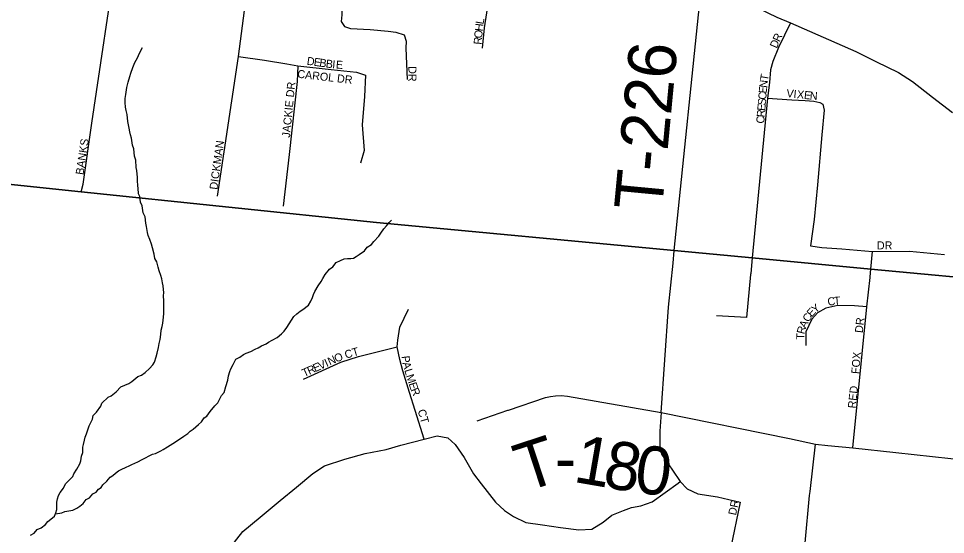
# Model space of a CAD drawing. Extents: x 1310247 to 1664935, y 235267 to 584339.
# Drawn here: x 1462894 to 1468683, y 387159 to 390378 of the extents above; entities that cross this region are included whole.
import ezdxf

# ---------------------------------------------------------------- set-up
doc = ezdxf.new("R2010")
doc.units = 0
for name, color, linetype in [('GM_X_Minor_River', 7, 'Continuous'), ('GM_X_State_Route', 7, 'Continuous'), ('GM_X_Township', 7, 'Continuous'), ('GM_X_Township_Road', 7, 'Continuous'), ('GM_X_Township_Road_Text', 7, 'Continuous'), ('GM_X_Township_Subdivision', 7, 'Continuous'), ('GM_X_Township_Subdivision_Text', 7, 'Continuous')]:
    doc.layers.add(name, color=color, linetype=linetype)

msp = doc.modelspace()

# ---------------------------------------------------------------- linework, layer by layer
at = {"layer": 'GM_X_Minor_River'}
for points in [[(1463637.9, 389366.7), (1463636.2, 389386.8), (1463632.9, 389429), (1463629.2, 389449.1), (1463626, 389493.3), (1463618.4, 389519.6), (1463615.1, 389563.8), (1463605.5, 389588), (1463600.2, 389632.3), (1463592.5, 389652.5), (1463588.8, 389670.6), (1463585.1, 389692.8), (1463577.8, 389735), (1463572.5, 389779.3), (1463566.9, 389803.5), (1463561.3, 389825.6), (1463559.7, 389853.8), (1463560.2, 389877.8), (1463564.6, 389903.8), (1463571.4, 389947.9), (1463575.6, 389963.9), (1463577.9, 389979.9), (1463588.6, 390015.8), (1463594.9, 390037.8), (1463607.6, 390071.7), (1463620.1, 390103.6), (1463636.7, 390133.4), (1463649.2, 390161.3), (1463667.9, 390197.1)], [(1462968.4, 387154.2), (1462992.8, 387167.8), (1463011.2, 387189.6), (1463035.4, 387199.2), (1463061.9, 387220.8), (1463078.3, 387240.6), (1463096.6, 387254.4), (1463119, 387272), (1463127.4, 387294), (1463133.7, 387314), (1463134.5, 387360.1), (1463136.8, 387380.1), (1463143.2, 387402.1), (1463153.6, 387420), (1463174.1, 387447.8), (1463186.6, 387473.6), (1463204.9, 387491.4), (1463233.5, 387521), (1463239.8, 387537), (1463258.4, 387566.7), (1463277, 387598.5), (1463283.4, 387618.5), (1463287.9, 387646.5), (1463296.3, 387670.5), (1463296.8, 387702.6), (1463299.1, 387720.6), (1463305.6, 387746.6), (1463309.9, 387766.6), (1463318.3, 387786.5), (1463335.2, 387836.4), (1463356, 387878.2), (1463360.4, 387900.2), (1463380.8, 387921.9), (1463407.5, 387959.6), (1463413.8, 387977.6), (1463454.6, 388015), (1463472.8, 388022.7), (1463503.4, 388048.3), (1463534, 388079.8), (1463582.5, 388101.1), (1463600.8, 388112.8), (1463639.5, 388144.3), (1463661.7, 388151.9), (1463684.1, 388169.6), (1463712.6, 388195.2), (1463733, 388216.9), (1463743.3, 388232.8), (1463753.9, 388266.7), (1463760.4, 388290.7), (1463769, 388324.7), (1463773.4, 388350.7), (1463777.8, 388374.7), (1463782.4, 388406.7), (1463784.8, 388432.8), (1463791.2, 388456.8), (1463795.6, 388476.8), (1463797.9, 388494.8), (1463800.3, 388514.8), (1463802.6, 388536.8), (1463801.1, 388563), (1463802, 388617.1), (1463800.5, 388647.3), (1463800.8, 388669.4), (1463799.1, 388687.5), (1463797.5, 388709.6), (1463793.8, 388727.7), (1463788.2, 388753.9), (1463782.5, 388774.1), (1463773, 388804.3), (1463767.3, 388826.5), (1463757.8, 388858.8), (1463746.2, 388881.1), (1463740.6, 388907.3), (1463731.2, 388947.6), (1463725.6, 388969.8), (1463714, 388998.1), (1463704.4, 389024.3), (1463700.7, 389042.5), (1463693.3, 389080.7), (1463689.6, 389100.8), (1463684.3, 389141.1), (1463672.7, 389165.4), (1463665.4, 389209.7), (1463655.7, 389231.9), (1463652.3, 389268.1), (1463644.5, 389284.3), (1463641.1, 389318.5), (1463639.4, 389334.5), (1463637.9, 389366.7)], [(1465192.9, 389084.6), (1465209.3, 389104.4), (1465223.6, 389120.2)], [(1463125.2, 387288.3), (1463165.5, 387293.3), (1463183.7, 387301), (1463234, 387310.2), (1463258.3, 387321.8), (1463276.6, 387335.5), (1463296.9, 387351.2), (1463317.5, 387377), (1463337.7, 387386.7), (1463358.2, 387412.4), (1463378.4, 387422.1), (1463392.8, 387441.9), (1463411, 387451.6), (1463421.3, 387467.5), (1463445.8, 387491.2), (1463466.3, 387516.9), (1463482.6, 387526.7), (1463498.9, 387540.5), (1463519.2, 387556.2), (1463535.4, 387563.9), (1463565.8, 387579.4), (1463586, 387587.1), (1463602.1, 387594.9), (1463620.3, 387602.6), (1463638.6, 387612.3), (1463666.9, 387625.9), (1463687.2, 387637.5), (1463709.4, 387649.2), (1463731.7, 387658.8), (1463749.8, 387664.5), (1463782.2, 387680), (1463798.4, 387687.8), (1463824.8, 387705.4), (1463857.3, 387726.9), (1463906, 387758.2), (1463926.3, 387771.9), (1463950.7, 387789.5), (1463967, 387803.3), (1463985.2, 387815), (1464017.8, 387844.6), (1464036.2, 387862.3), (1464052.7, 387886.1), (1464070.9, 387897.8), (1464091.5, 387925.6), (1464120.2, 387961.2), (1464138.5, 387979), (1464161.4, 388026.7), (1464177.8, 388044.5), (1464188.5, 388082.5), (1464201.1, 388120.4), (1464205.6, 388148.4), (1464214.1, 388176.4), (1464220.4, 388192.3), (1464234.9, 388218.2), (1464251.5, 388252), (1464275.8, 388265.6), (1464298.2, 388281.3), (1464316.4, 388289), (1464344.7, 388300.6), (1464373, 388314.1), (1464391.2, 388323.8), (1464411.5, 388335.5), (1464439.8, 388349.1), (1464456.1, 388358.8), (1464478.3, 388370.5), (1464508.7, 388388), (1464537.2, 388409.6), (1464553.6, 388427.4), (1464570, 388449.2), (1464584.4, 388473), (1464613.3, 388518.7), (1464631.6, 388534.4), (1464652, 388552.1), (1464670.2, 388561.8), (1464704.8, 388589.3), (1464719.3, 388615.2), (1464729.7, 388637.1), (1464736, 388655), (1464744.4, 388675), (1464765.1, 388710.7), (1464783.6, 388736.5), (1464793.9, 388756.4), (1464808.4, 388780.2), (1464837.1, 388813.8), (1464857.4, 388829.5), (1464877.9, 388855.3), (1464904.2, 388868.9), (1464928.5, 388878.5), (1464948.6, 388880.1), (1464968.6, 388879.8), (1464986.8, 388883.5), (1465003, 388893.2), (1465021.3, 388905), (1465053.8, 388928.5), (1465072.2, 388952.2), (1465098.6, 388967.8), (1465112.9, 388985.7), (1465143.6, 389019.2), (1465156, 389039.1), (1465174.5, 389064.9), (1465192.9, 389084.6)]]:
    msp.add_lwpolyline(points, dxfattribs=at)
at = {"layer": 'GM_X_State_Route'}
msp.add_lwpolyline([(1466222.1, 391077.3), (1466316.5, 391022.2), (1466403.9, 390972.3), (1466489.4, 390927.8), (1466557.6, 390894.4), (1466665.5, 390836.4), (1466794.9, 390777.2), (1467043.8, 390661.3), (1467162.3, 390604.5), (1467232.7, 390577.3), (1467303.1, 390546.5), (1467456.9, 390468.6), (1467628.9, 390386.9), (1467715.2, 390349.9), (1468123, 390171.9), (1468248, 390109.4), (1468388.7, 390040.7), (1468476.2, 389984.4), (1468601.2, 389887.5), (1468726.2, 389790.6)], dxfattribs=at)
at = {"layer": 'GM_X_Township'}
for points in [[(1469108.8, 388730.1), (1468217, 388814.3), (1467476, 388884.4), (1466989.5, 388930.4), (1465130.1, 389106.1), (1463285.7, 389297.4), (1461599, 389472.4), (1457700.9, 389876.7), (1457558.4, 389891.5), (1457547.9, 389892.5), (1457515, 389896), (1457076.9, 389941.4), (1455486, 390106.4), (1453121.7, 390351.6), (1453275.9, 391587.6), (1453354.5, 392217.3), (1453506.1, 393433.1), (1453769.5, 395544.2), (1454072.9, 397836.5)], [(1451682.2, 379093.4), (1452162.4, 382944.4), (1452825.6, 387979.7), (1452941.9, 388909.9), (1453121.7, 390351.6), (1455486, 390106.4), (1457076.9, 389941.4), (1457515, 389896), (1457547.9, 389892.5), (1457558.4, 389891.5), (1457700.9, 389876.7), (1461599, 389472.4), (1463285.7, 389297.4), (1465130.1, 389106.1), (1466989.5, 388930.4), (1467476, 388884.4), (1468217, 388814.3), (1469108.8, 388730.1)]]:
    msp.add_lwpolyline(points, dxfattribs=at)
at = {"layer": 'GM_X_Township_Road'}
for points in [[(1466981.3, 388850.6), (1466989.5, 388930.4), (1467162.3, 390604.5)], [(1466908.2, 387920.1), (1466953, 388576.1), (1466981.3, 388850.6)], [(1465953.7, 387934.5), (1466185, 388013.3), (1466217.2, 388020.5), (1466247.3, 388023.7), (1466283.4, 388026.7), (1466323.3, 388021.6), (1466908.2, 387920.1)], [(1465758.8, 387868.3), (1465950.3, 387933.4), (1465953.7, 387934.5)], [(1466908.2, 387920.1), (1467709.4, 387756.6), (1467871.9, 387722.7), (1467948.2, 387714.2), (1468104.2, 387699.8), (1468372.4, 387670.5), (1468830.5, 387619.6), (1468949.5, 387606.3), (1469178.4, 387585), (1469370.9, 387564.1), (1469472.5, 387553.3)], [(1467806.2, 387100.3), (1467806.7, 387107.3), (1467834.6, 387402), (1467836.9, 387426.2), (1467871.9, 387722.7)]]:
    msp.add_lwpolyline(points, dxfattribs=at)
at = {"layer": 'GM_X_Township_Subdivision'}
for points in [[(1464136.7, 389269.5), (1464268.1, 390140.9), (1464330.4, 390621.9), (1464380.4, 391064.7), (1464515.2, 392058.8)], [(1465791.2, 390193.4), (1465804.4, 390319.6), (1465836.6, 390536), (1465887.8, 390846.4), (1465925, 390948.2), (1465945.7, 391002.6), (1466042, 391181.8)], [(1463380.7, 389921.4), (1463482.2, 390604.2), (1463487.5, 390668.2), (1463504.5, 390775.3), (1463535.9, 390772.6)], [(1463890.5, 390742.1), (1464330.4, 390621.9), (1464352.1, 390616.1), (1464469.9, 390584.3), (1464795.2, 390497.2), (1464848.3, 390482.2), (1464889.8, 390471.3), (1464914.3, 390453.6), (1464913, 390399.8), (1464909, 390359), (1464928.9, 390327.7), (1464967.2, 390316.1), (1465089.4, 390309.1), (1465203.3, 390299.5), (1465250.6, 390291.8), (1465301.8, 390275.2), (1465315.8, 390236.9), (1465312, 390192.1), (1465321, 389997.6)], [(1467715.2, 390349.9), (1467641.1, 390197.7), (1467603.7, 390110.5), (1467590.4, 390057.4), (1467583.2, 389979), (1467572.4, 389880.9), (1467476, 388884.4), (1467466.5, 388785.9)], [(1464268.1, 390140.9), (1464429.3, 390117), (1464569.6, 390096.1), (1464638.3, 390082.7), (1464633.8, 389984.1), (1464583.6, 389529.9), (1464546.7, 389206.3)], [(1464638.3, 390082.7), (1464845.8, 390060.2), (1465005.5, 390042.3), (1465060.7, 390024.4), (1465054.4, 389891.6), (1465040, 389714), (1465053.1, 389553.6), (1465029.5, 389476)], [(1463285.8, 389297.4), (1463298.5, 389344.1), (1463351.5, 389725.4), (1463380.7, 389921.4)], [(1467572.4, 389880.9), (1467722.4, 389871.4), (1467807.1, 389866.5), (1467860.3, 389861.5), (1467898.4, 389854), (1467916.7, 389842.4), (1467925, 389805), (1467910.9, 389653.1), (1467883.5, 389340.1), (1467861.9, 389124.3), (1467840.3, 388959.9), (1467911.7, 388948.3), (1468034.6, 388940), (1468227.2, 388925.1), (1468458, 388926.7), (1468677.1, 388905.1)], [(1468212.5, 388765.1), (1468217, 388814.3), (1468227.2, 388925.1)], [(1467466.5, 388785.9), (1467465.9, 388779.7), (1467440.3, 388511.9), (1467252.4, 388523.8)], [(1468104.2, 387699.8), (1468192.3, 388579.7), (1468212.2, 388762.3), (1468212.5, 388765.1)], [(1468192.3, 388579.7), (1468113.8, 388584.3), (1468009.7, 388586.4), (1467935, 388569.8), (1467883.5, 388541.5), (1467848.6, 388501.7), (1467810.5, 388422), (1467810.6, 388336.8)], [(1465427.6, 387754.3), (1465372.1, 387931.2), (1465336.2, 388045.4), (1465294.9, 388179.1), (1465276.1, 388249.7), (1465257.9, 388329.9), (1465262.2, 388370.3), (1465275.6, 388452.3), (1465329.6, 388563.8)], [(1464673.8, 388126.9), (1464906.8, 388233.3), (1465017.1, 388268.6), (1465257.9, 388329.9)], [(1466908.2, 387920.1), (1466898.9, 387804.2), (1466898.9, 387711), (1466909.5, 387658.9), (1466977.5, 387560.5), (1467026.8, 387488.6), (1467068.9, 387443.1), (1467136.9, 387411.4), (1467258.5, 387392.7), (1467401, 387359.4), (1467340.9, 387068.4), (1467302.5, 387032.6), (1467255.8, 386993.2), (1467213.1, 386977.7), (1467079.9, 386951.6), (1466956.6, 386925.5), (1466856.8, 386902.7), (1466825.1, 386895), (1466653.4, 386810)], [(1464205.3, 387063.3), (1464296, 387177.4), (1464404.1, 387267), (1464527.6, 387369.6), (1464630.2, 387454.6), (1464731.9, 387539), (1464805.7, 387587.2), (1464931, 387627.5), (1465059.7, 387663.4), (1465190.2, 387689.3), (1465282.4, 387716.3), (1465427.6, 387754.3), (1465507.8, 387773.5), (1465575.6, 387761), (1465621, 387720.1), (1465677.5, 387638.9), (1465735.8, 387537.5), (1465782.7, 387474.5), (1465871.8, 387360.9), (1465929.1, 387307.2), (1465984.5, 387270.7), (1466062.6, 387232.6), (1466166.6, 387218.7), (1466279.3, 387203.1), (1466393.7, 387187.5), (1466475.2, 387191), (1466544.8, 387234.8), (1466599.6, 387280), (1466672.8, 387307.2), (1466723.1, 387326.2), (1466780.3, 387336.6), (1466851.4, 387362.6), (1467014.2, 387478.9), (1467026.8, 387488.6)]]:
    msp.add_lwpolyline(points, dxfattribs=at)

# ---------------------------------------------------------------- texts
at = {"layer": 'GM_X_Township_Road_Text'}
for s, rotation, p in [('T-226', 84.59255, (1466911.5, 389171.8)), ('T', 18.18288, (1466054.3, 387421.1)), ('1', 350.18435, (1466352.4, 387488)), ('8', 350.24299, (1466534.9, 387456.4)), ('0', 352.95768, (1466732.3, 387422.8)), ('-', 359.81266, (1466242.5, 387487.2))]:
    msp.add_text(s, height=300, rotation=rotation, dxfattribs=at).set_placement(p)
at = {"layer": 'GM_X_Township_Subdivision_Text'}
for s, rotation, p in [('L', 81.13958, (1465797.8, 390339.5)), ('H', 83.25185, (1465792.7, 390296.3)), ('R', 85.18593, (1465785.7, 390213.4)), ('O', 85.18552, (1465789, 390252.9)), ('R', 65.14006, (1467646.3, 390228.4)), ('D', 67.12286, (1467629.4, 390188.2)), ('D', 351.90699, (1464692, 390089.9)), ('E', 351.90784, (1464735.6, 390083.8)), ('B', 351.91111, (1464770.4, 390078.8)), ('B', 352.84723, (1464810.5, 390073.1)), ('I', 355.33148, (1464852.1, 390067.9)), ('E', 356.09246, (1464874.7, 390066.1)), ('CAROL DR', 353.48064, (1464633.5, 390008.9)), ('DR', 270, (1465329.2, 390080.6)), ('T', 80.50173, (1467573.7, 389986.9)), ('JACKIE DR', 84.36926, (1464588.9, 389632.8)), ('N', 83.80222, (1467569.1, 389943.9)), ('C', 85.11334, (1467562.8, 389869.7)), ('E', 85.12576, (1467566.1, 389909.2)), ('V', 354.26331, (1467688, 389887.6)), ('I', 354.23738, (1467731.8, 389883.2)), ('X', 354.25534, (1467753.7, 389881)), ('E', 354.25407, (1467797.5, 389876.6)), ('N', 356.33884, (1467834.4, 389872.9)), ('S', 85.132, (1467559.8, 389834.6)), ('R', 85.11334, (1467553.4, 389760.1)), ('E', 85.12576, (1467556.8, 389799.6)), ('C', 85.13753, (1467550.1, 389720.6)), ('BANKS', 81.52904, (1463299.7, 389400)), ('DICKMAN', 82.11812, (1464135.7, 389307.5)), ('DR', 0.00001, (1468254.6, 388937.2)), ('C', 8.14041, (1467949.5, 388585.1)), ('T', 5.08807, (1467988, 388590.6)), ('Y', 38.16827, (1467869.6, 388536.3)), ('C', 58.9238, (1467829.1, 388479.5)), ('E', 48.74983, (1467848.2, 388511.5)), ('A', 63.32745, (1467809.9, 388441)), ('DR', 83.99458, (1468166.1, 388414)), ('T', 89.12573, (1467800.8, 388373.2)), ('R', 75.53956, (1467801, 388405.3)), ('O', 23.41666, (1464878.4, 388230.2)), ('CT', 16.38258, (1464938.8, 388254.9)), ('FOX', 85.48826, (1468144.1, 388158.6)), ('E', 24.22562, (1464746.2, 388170.7)), ('V', 24.22355, (1464778.3, 388185.2)), ('I', 24.23771, (1464818.4, 388203.2)), ('N', 24.20881, (1464838.4, 388212.3)), ('P', 277.14874, (1465285.4, 388270.6)), ('A', 284.38938, (1465291, 388228.9)), ('T', 24.24269, (1464678, 388140)), ('R', 24.21889, (1464710.1, 388154.5)), ('L', 287.09753, (1465302.7, 388183.8)), ('M', 288.10578, (1465313.3, 388149.2)), ('E', 288.31525, (1465329.8, 388098.9)), ('R', 292.37357, (1465342.2, 388061.8)), ('RED', 83.88008, (1468122.1, 387943.3)), ('CT', 286.39442, (1465386.1, 387931.7)), ('DR', 78.11829, (1467374.3, 387275.4))]:
    msp.add_text(s, height=50, rotation=rotation, dxfattribs=at).set_placement(p)

doc.saveas('drawing.dxf')
